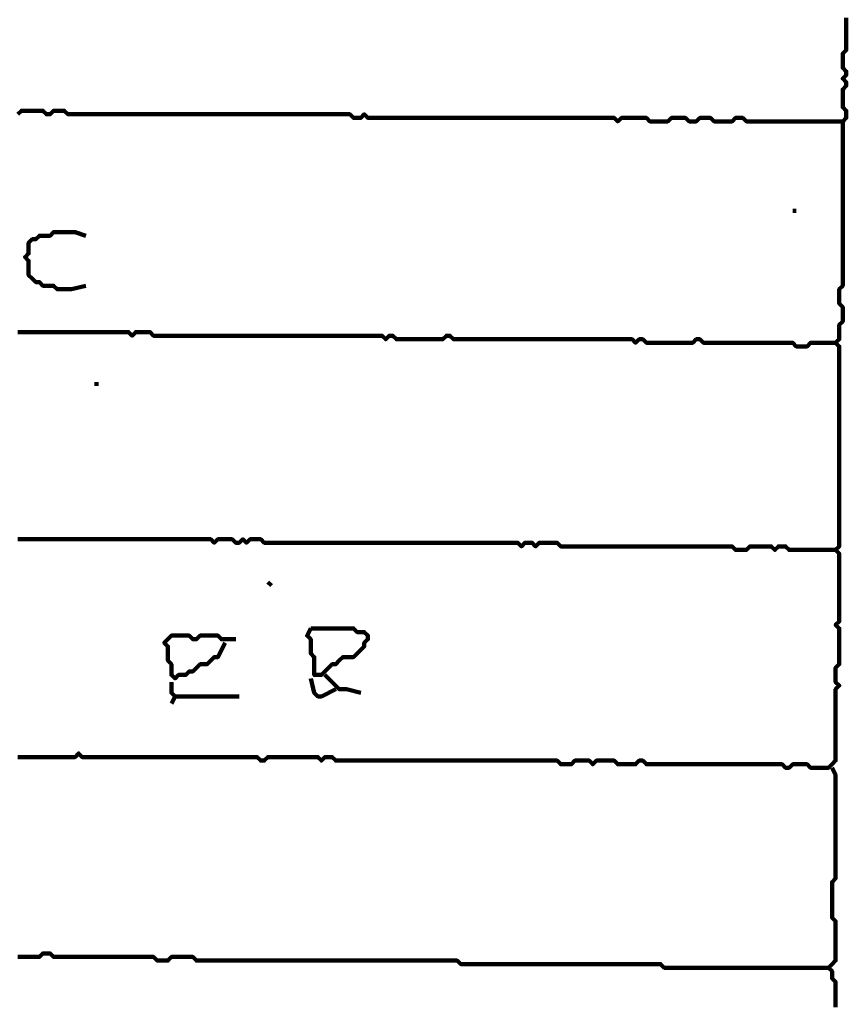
# Model space of a CAD drawing. Header units: metres. Extents: x 1959 to 4131, y 3282 to 4313.
# Tile 295 of 356: x 2435.89 to 2438.03, y 4291.72 to 4294.27. Entities that reach past the tile are written whole.
import ezdxf

# ---------------------------------------------------------------- set-up
doc = ezdxf.new("R2010")
doc.units = ezdxf.units.M
doc.layers.add('P', color=250, linetype='Continuous', lineweight=100)

msp = doc.modelspace()

# ---------------------------------------------------------------- linework, layer by layer
at = {"layer": 'P', "color": 0, "linetype": 'Continuous'}
for points in [[(2438.0263, 4294.2746), (2438.0263, 4294.2653), (2438.0263, 4294.2561), (2438.0263, 4294.2469), (2438.0263, 4294.2376), (2438.0263, 4294.2284), (2438.0263, 4294.2192), (2438.0263, 4294.2099), (2438.0263, 4294.2007), (2438.0263, 4294.1915), (2438.0171, 4294.1823), (2438.0171, 4294.173), (2438.0171, 4294.1638), (2438.0171, 4294.1546), (2438.0171, 4294.1453), (2438.0263, 4294.1361), (2438.0263, 4294.1269), (2438.0171, 4294.1176), (2438.0263, 4294.1084), (2438.0263, 4294.0992), (2438.0171, 4294.0899), (2438.0171, 4294.0807), (2438.0171, 4294.0715), (2438.0171, 4294.0623), (2438.0171, 4294.053), (2438.0171, 4294.0438), (2438.0263, 4294.0346), (2438.0263, 4294.0253), (2438.0263, 4294.0161), (2438.0171, 4294.0069), (2438.0171, 4293.9976), (2438.0171, 4293.9884), (2438.0171, 4293.9792), (2438.0171, 4293.9699), (2438.0171, 4293.9607), (2438.0171, 4293.9515), (2438.0171, 4293.9423), (2438.0171, 4293.933), (2438.0171, 4293.9238), (2438.0171, 4293.9146), (2438.0171, 4293.9053), (2438.0171, 4293.8961), (2438.0171, 4293.8869), (2438.0171, 4293.8776), (2438.0171, 4293.8684), (2438.0171, 4293.8592), (2438.0171, 4293.8499), (2438.0171, 4293.8407), (2438.0171, 4293.8315), (2438.0171, 4293.8223), (2438.0171, 4293.813), (2438.0171, 4293.8038), (2438.0171, 4293.7946), (2438.0171, 4293.7853), (2438.0171, 4293.7761), (2438.0171, 4293.7669), (2438.0171, 4293.7576), (2438.0171, 4293.7484), (2438.0171, 4293.7392), (2438.0171, 4293.7299), (2438.0171, 4293.7207), (2438.0171, 4293.7115), (2438.0171, 4293.7023), (2438.0171, 4293.693), (2438.0171, 4293.6838), (2438.0171, 4293.6746), (2438.0171, 4293.6653), (2438.0171, 4293.6561), (2438.0171, 4293.6469), (2438.0171, 4293.6376), (2438.0171, 4293.6284), (2438.0171, 4293.6192), (2438.0171, 4293.6099), (2438.0171, 4293.6007), (2438.0171, 4293.5915), (2438.0171, 4293.5823), (2438.0079, 4293.573), (2438.0079, 4293.5638), (2438.0079, 4293.5546), (2438.0079, 4293.5453), (2438.0079, 4293.5361), (2438.0171, 4293.5269), (2438.0171, 4293.5176), (2438.0171, 4293.5084), (2438.0171, 4293.4992), (2438.0171, 4293.4899), (2438.0079, 4293.4807), (2438.0079, 4293.4715), (2438.0079, 4293.4623), (2438.0079, 4293.453), (2438.0079, 4293.4438), (2437.9986, 4293.4346), (2438.0079, 4293.4253), (2438.0079, 4293.4161), (2438.0079, 4293.4069), (2438.0079, 4293.3976), (2438.0079, 4293.3884), (2438.0079, 4293.3792), (2438.0079, 4293.3699), (2438.0079, 4293.3607), (2438.0079, 4293.3515), (2438.0079, 4293.3423), (2438.0079, 4293.333), (2438.0079, 4293.3238), (2438.0079, 4293.3146), (2438.0079, 4293.3053), (2438.0079, 4293.2961), (2438.0079, 4293.2869), (2438.0079, 4293.2776), (2438.0079, 4293.2684), (2438.0079, 4293.2592), (2438.0079, 4293.2499), (2438.0079, 4293.2407), (2438.0079, 4293.2315), (2438.0079, 4293.2223), (2438.0079, 4293.213), (2438.0079, 4293.2038), (2438.0079, 4293.1946), (2438.0079, 4293.1853), (2438.0079, 4293.1761), (2438.0079, 4293.1669), (2438.0079, 4293.1576), (2438.0079, 4293.1484), (2438.0079, 4293.1392), (2438.0079, 4293.1299), (2438.0079, 4293.1207), (2438.0079, 4293.1115), (2438.0079, 4293.1023), (2438.0079, 4293.093), (2438.0079, 4293.0838), (2438.0079, 4293.0746), (2438.0079, 4293.0653), (2438.0079, 4293.0561), (2438.0079, 4293.0469), (2438.0079, 4293.0376), (2438.0079, 4293.0284), (2438.0079, 4293.0192), (2438.0079, 4293.0099), (2438.0079, 4293.0007), (2438.0079, 4292.9915), (2438.0079, 4292.9823), (2438.0079, 4292.973), (2438.0079, 4292.9638), (2438.0079, 4292.9546), (2438.0079, 4292.9453), (2438.0079, 4292.9361), (2438.0079, 4292.9269), (2438.0079, 4292.9176), (2438.0079, 4292.9084), (2437.9986, 4292.8992), (2438.0079, 4292.8899), (2438.0079, 4292.8807), (2438.0079, 4292.8715), (2438.0079, 4292.8623), (2438.0079, 4292.853), (2438.0079, 4292.8438), (2438.0079, 4292.8346), (2438.0079, 4292.8253), (2438.0079, 4292.8161), (2438.0079, 4292.8069), (2438.0079, 4292.7976), (2438.0079, 4292.7884), (2438.0079, 4292.7792), (2438.0079, 4292.7699), (2438.0079, 4292.7607), (2438.0079, 4292.7515), (2438.0079, 4292.7423), (2438.0079, 4292.733), (2438.0079, 4292.7238), (2438.0079, 4292.7146), (2437.9986, 4292.7053), (2438.0079, 4292.6961), (2438.0079, 4292.6869), (2438.0079, 4292.6776), (2438.0079, 4292.6684), (2438.0079, 4292.6592), (2438.0079, 4292.6499), (2438.0079, 4292.6407), (2438.0079, 4292.6315), (2438.0079, 4292.6223), (2438.0079, 4292.613), (2438.0079, 4292.6038), (2437.9986, 4292.5946), (2437.9986, 4292.5853), (2437.9986, 4292.5761), (2437.9986, 4292.5669), (2437.9986, 4292.5576), (2438.0079, 4292.5484), (2437.9986, 4292.5392), (2437.9986, 4292.5299), (2437.9986, 4292.5207), (2437.9986, 4292.5115), (2437.9986, 4292.5023), (2437.9986, 4292.493), (2437.9986, 4292.4838), (2437.9986, 4292.4746), (2437.9986, 4292.4653), (2437.9986, 4292.4561), (2437.9986, 4292.4469), (2437.9986, 4292.4376), (2437.9986, 4292.4284), (2437.9986, 4292.4192), (2437.9986, 4292.4099), (2437.9986, 4292.4007), (2437.9986, 4292.3915), (2437.9986, 4292.3823), (2437.9986, 4292.373), (2437.9986, 4292.3638), (2437.9986, 4292.3546), (2437.9894, 4292.3453), (2437.9802, 4292.3361), (2437.9709, 4292.3361), (2437.9617, 4292.3361), (2437.9525, 4292.3361), (2437.9432, 4292.3361), (2437.934, 4292.3361), (2437.9248, 4292.3453), (2437.9156, 4292.3453), (2437.9063, 4292.3453), (2437.8971, 4292.3453), (2437.8879, 4292.3453), (2437.8786, 4292.3361), (2437.8694, 4292.3361), (2437.8602, 4292.3453), (2437.8509, 4292.3453), (2437.8417, 4292.3453), (2437.8325, 4292.3453), (2437.8232, 4292.3453), (2437.814, 4292.3453), (2437.8048, 4292.3453), (2437.7956, 4292.3453), (2437.7863, 4292.3453), (2437.7771, 4292.3453), (2437.7679, 4292.3453), (2437.7586, 4292.3453), (2437.7494, 4292.3453), (2437.7402, 4292.3453), (2437.7309, 4292.3453), (2437.7217, 4292.3453), (2437.7125, 4292.3453), (2437.7032, 4292.3453), (2437.694, 4292.3453), (2437.6848, 4292.3453), (2437.6756, 4292.3453), (2437.6663, 4292.3453), (2437.6571, 4292.3453), (2437.6479, 4292.3453), (2437.6386, 4292.3453), (2437.6294, 4292.3453), (2437.6202, 4292.3453), (2437.6109, 4292.3453), (2437.6017, 4292.3453), (2437.5925, 4292.3453), (2437.5832, 4292.3453), (2437.574, 4292.3453), (2437.5648, 4292.3453), (2437.5556, 4292.3453), (2437.5463, 4292.3453), (2437.5371, 4292.3453), (2437.5279, 4292.3453), (2437.5186, 4292.3453), (2437.5094, 4292.3453), (2437.5002, 4292.3546), (2437.4909, 4292.3546), (2437.4817, 4292.3453), (2437.4725, 4292.3453), (2437.4632, 4292.3453), (2437.454, 4292.3453), (2437.4448, 4292.3453), (2437.4356, 4292.3453), (2437.4263, 4292.3546), (2437.4171, 4292.3546), (2437.4079, 4292.3546), (2437.3986, 4292.3546), (2437.3894, 4292.3546), (2437.3802, 4292.3546), (2437.3709, 4292.3453), (2437.3617, 4292.3546), (2437.3525, 4292.3546), (2437.3432, 4292.3546), (2437.334, 4292.3546), (2437.3248, 4292.3546), (2437.3156, 4292.3453), (2437.3063, 4292.3453), (2437.2971, 4292.3453), (2437.2879, 4292.3453), (2437.2786, 4292.3546), (2437.2694, 4292.3546), (2437.2602, 4292.3546), (2437.2509, 4292.3546), (2437.2417, 4292.3546), (2437.2325, 4292.3546), (2437.2232, 4292.3546), (2437.214, 4292.3546), (2437.2048, 4292.3546), (2437.1956, 4292.3546), (2437.1863, 4292.3546), (2437.1771, 4292.3546), (2437.1679, 4292.3546), (2437.1586, 4292.3546), (2437.1494, 4292.3546), (2437.1402, 4292.3546), (2437.1309, 4292.3546), (2437.1217, 4292.3546), (2437.1125, 4292.3546), (2437.1032, 4292.3546), (2437.094, 4292.3546), (2437.0848, 4292.3546), (2437.0756, 4292.3546), (2437.0663, 4292.3546), (2437.0571, 4292.3546), (2437.0479, 4292.3546), (2437.0386, 4292.3546), (2437.0294, 4292.3546), (2437.0202, 4292.3546), (2437.0109, 4292.3546), (2437.0017, 4292.3546), (2436.9925, 4292.3546), (2436.9832, 4292.3546), (2436.974, 4292.3546), (2436.9648, 4292.3546), (2436.9556, 4292.3546), (2436.9463, 4292.3546), (2436.9371, 4292.3546), (2436.9279, 4292.3546), (2436.9186, 4292.3546), (2436.9094, 4292.3546), (2436.9002, 4292.3546), (2436.8909, 4292.3546), (2436.8817, 4292.3546), (2436.8725, 4292.3546), (2436.8632, 4292.3546), (2436.854, 4292.3546), (2436.8448, 4292.3546), (2436.8356, 4292.3546), (2436.8263, 4292.3546), (2436.8171, 4292.3546), (2436.8079, 4292.3546), (2436.7986, 4292.3546), (2436.7894, 4292.3546), (2436.7802, 4292.3546), (2436.7709, 4292.3546), (2436.7617, 4292.3546), (2436.7525, 4292.3546), (2436.7432, 4292.3546), (2436.734, 4292.3546), (2436.7248, 4292.3546), (2436.7156, 4292.3546), (2436.7063, 4292.3546), (2436.6971, 4292.3638), (2436.6879, 4292.3638), (2436.6786, 4292.3638), (2436.6694, 4292.3546), (2436.6602, 4292.3638), (2436.6509, 4292.3638), (2436.6417, 4292.3638), (2436.6325, 4292.3638), (2436.6232, 4292.3638), (2436.614, 4292.3638), (2436.6048, 4292.3638), (2436.5956, 4292.3638), (2436.5863, 4292.3638), (2436.5771, 4292.3638), (2436.5679, 4292.3638), (2436.5586, 4292.3638), (2436.5494, 4292.3638), (2436.5402, 4292.3638), (2436.5309, 4292.3638), (2436.5217, 4292.3546), (2436.5125, 4292.3546), (2436.5032, 4292.3638), (2436.494, 4292.3638), (2436.4848, 4292.3638), (2436.4756, 4292.3638), (2436.4663, 4292.3638), (2436.4571, 4292.3638), (2436.4479, 4292.3638), (2436.4386, 4292.3638), (2436.4294, 4292.3638), (2436.4202, 4292.3638), (2436.4109, 4292.3638), (2436.4017, 4292.3638), (2436.3925, 4292.3638), (2436.3832, 4292.3638), (2436.374, 4292.3638), (2436.3648, 4292.3638), (2436.3556, 4292.3638), (2436.3463, 4292.3638), (2436.3371, 4292.3638), (2436.3279, 4292.3638), (2436.3186, 4292.3638), (2436.3094, 4292.3638), (2436.3002, 4292.3638), (2436.2909, 4292.3638), (2436.2817, 4292.3638), (2436.2725, 4292.3638), (2436.2632, 4292.3638), (2436.254, 4292.3638), (2436.2448, 4292.3638), (2436.2356, 4292.3638), (2436.2263, 4292.3638), (2436.2171, 4292.3638), (2436.2079, 4292.3638), (2436.1986, 4292.3638), (2436.1894, 4292.3638), (2436.1802, 4292.3638), (2436.1709, 4292.3638), (2436.1617, 4292.3638), (2436.1525, 4292.3638), (2436.1432, 4292.3638), (2436.134, 4292.3638), (2436.1248, 4292.3638), (2436.1156, 4292.3638), (2436.1063, 4292.3638), (2436.0971, 4292.3638), (2436.0879, 4292.3638), (2436.0786, 4292.3638), (2436.0694, 4292.3638), (2436.0602, 4292.3638), (2436.0509, 4292.3638), (2436.0417, 4292.373), (2436.0325, 4292.3638), (2436.0232, 4292.3638), (2436.014, 4292.3638), (2436.0048, 4292.3638), (2435.9956, 4292.3638), (2435.9863, 4292.3638), (2435.9771, 4292.3638), (2435.9679, 4292.3638), (2435.9586, 4292.3638), (2435.9494, 4292.3638), (2435.9402, 4292.3638), (2435.9309, 4292.3638), (2435.9217, 4292.3638), (2435.9125, 4292.3638), (2435.9032, 4292.3638), (2435.894, 4292.3638), (2435.8848, 4292.3638)], [(2435.8848, 4294.0253), (2435.894, 4294.0346), (2435.9032, 4294.0346), (2435.9125, 4294.0346), (2435.9217, 4294.0346), (2435.9309, 4294.0346), (2435.9402, 4294.0346), (2435.9494, 4294.0346), (2435.9586, 4294.0253), (2435.9679, 4294.0253), (2435.9771, 4294.0346), (2435.9863, 4294.0346), (2435.9956, 4294.0346), (2436.0048, 4294.0346), (2436.014, 4294.0253), (2436.0232, 4294.0253), (2436.0325, 4294.0253), (2436.0417, 4294.0253), (2436.0509, 4294.0253), (2436.0602, 4294.0253), (2436.0694, 4294.0253), (2436.0786, 4294.0253), (2436.0879, 4294.0253), (2436.0971, 4294.0253), (2436.1063, 4294.0253), (2436.1156, 4294.0253), (2436.1248, 4294.0253), (2436.134, 4294.0253), (2436.1432, 4294.0253), (2436.1525, 4294.0253), (2436.1617, 4294.0253), (2436.1709, 4294.0253), (2436.1802, 4294.0253), (2436.1894, 4294.0253), (2436.1986, 4294.0253), (2436.2079, 4294.0253), (2436.2171, 4294.0253), (2436.2263, 4294.0253), (2436.2356, 4294.0253), (2436.2448, 4294.0253), (2436.254, 4294.0253), (2436.2632, 4294.0253), (2436.2725, 4294.0253), (2436.2817, 4294.0253), (2436.2909, 4294.0253), (2436.3002, 4294.0253), (2436.3094, 4294.0253), (2436.3186, 4294.0253), (2436.3279, 4294.0253), (2436.3371, 4294.0253), (2436.3463, 4294.0253), (2436.3556, 4294.0253), (2436.3648, 4294.0253), (2436.374, 4294.0253), (2436.3832, 4294.0253), (2436.3925, 4294.0253), (2436.4017, 4294.0253), (2436.4109, 4294.0253), (2436.4202, 4294.0253), (2436.4294, 4294.0253), (2436.4386, 4294.0253), (2436.4479, 4294.0253), (2436.4571, 4294.0253), (2436.4663, 4294.0253), (2436.4756, 4294.0253), (2436.4848, 4294.0253), (2436.494, 4294.0253), (2436.5032, 4294.0253), (2436.5125, 4294.0253), (2436.5217, 4294.0253), (2436.5309, 4294.0253), (2436.5402, 4294.0253), (2436.5494, 4294.0253), (2436.5586, 4294.0253), (2436.5679, 4294.0253), (2436.5771, 4294.0253), (2436.5863, 4294.0253), (2436.5956, 4294.0253), (2436.6048, 4294.0253), (2436.614, 4294.0253), (2436.6232, 4294.0253), (2436.6325, 4294.0253), (2436.6417, 4294.0253), (2436.6509, 4294.0253), (2436.6602, 4294.0253), (2436.6694, 4294.0253), (2436.6786, 4294.0253), (2436.6879, 4294.0253), (2436.6971, 4294.0253), (2436.7063, 4294.0253), (2436.7156, 4294.0253), (2436.7248, 4294.0253), (2436.734, 4294.0253), (2436.7432, 4294.0253), (2436.7525, 4294.0161), (2436.7617, 4294.0161), (2436.7709, 4294.0161), (2436.7802, 4294.0253), (2436.7894, 4294.0161), (2436.7986, 4294.0161), (2436.8079, 4294.0161), (2436.8171, 4294.0161), (2436.8263, 4294.0161), (2436.8356, 4294.0161), (2436.8448, 4294.0161), (2436.854, 4294.0161), (2436.8632, 4294.0161), (2436.8725, 4294.0161), (2436.8817, 4294.0161), (2436.8909, 4294.0161), (2436.9002, 4294.0161), (2436.9094, 4294.0161), (2436.9186, 4294.0161), (2436.9279, 4294.0161), (2436.9371, 4294.0161), (2436.9463, 4294.0161), (2436.9556, 4294.0161), (2436.9648, 4294.0161), (2436.974, 4294.0161), (2436.9832, 4294.0161), (2436.9925, 4294.0161), (2437.0017, 4294.0161), (2437.0109, 4294.0161), (2437.0202, 4294.0161), (2437.0294, 4294.0161), (2437.0386, 4294.0161), (2437.0479, 4294.0161), (2437.0571, 4294.0161), (2437.0663, 4294.0161), (2437.0756, 4294.0161), (2437.0848, 4294.0161), (2437.094, 4294.0161), (2437.1032, 4294.0161), (2437.1125, 4294.0161), (2437.1217, 4294.0161), (2437.1309, 4294.0161), (2437.1402, 4294.0161), (2437.1494, 4294.0161), (2437.1586, 4294.0161), (2437.1679, 4294.0161), (2437.1771, 4294.0161), (2437.1863, 4294.0161), (2437.1956, 4294.0161), (2437.2048, 4294.0161), (2437.214, 4294.0161), (2437.2232, 4294.0161), (2437.2325, 4294.0161), (2437.2417, 4294.0161), (2437.2509, 4294.0161), (2437.2602, 4294.0161), (2437.2694, 4294.0161), (2437.2786, 4294.0161), (2437.2879, 4294.0161), (2437.2971, 4294.0161), (2437.3063, 4294.0161), (2437.3156, 4294.0161), (2437.3248, 4294.0161), (2437.334, 4294.0161), (2437.3432, 4294.0161), (2437.3525, 4294.0161), (2437.3617, 4294.0161), (2437.3709, 4294.0161), (2437.3802, 4294.0161), (2437.3894, 4294.0161), (2437.3986, 4294.0161), (2437.4079, 4294.0161), (2437.4171, 4294.0161), (2437.4263, 4294.0161), (2437.4356, 4294.0069), (2437.4448, 4294.0161), (2437.454, 4294.0161), (2437.4632, 4294.0161), (2437.4725, 4294.0161), (2437.4817, 4294.0161), (2437.4909, 4294.0161), (2437.5002, 4294.0161), (2437.5094, 4294.0161), (2437.5186, 4294.0069), (2437.5279, 4294.0069), (2437.5371, 4294.0069), (2437.5463, 4294.0069), (2437.5556, 4294.0069), (2437.5648, 4294.0069), (2437.574, 4294.0161), (2437.5832, 4294.0161), (2437.5925, 4294.0161), (2437.6017, 4294.0161), (2437.6109, 4294.0161), (2437.6202, 4294.0069), (2437.6294, 4294.0069), (2437.6386, 4294.0069), (2437.6479, 4294.0161), (2437.6571, 4294.0161), (2437.6663, 4294.0161), (2437.6756, 4294.0161), (2437.6848, 4294.0069), (2437.694, 4294.0069), (2437.7032, 4294.0069), (2437.7125, 4294.0069), (2437.7217, 4294.0069), (2437.7309, 4294.0069), (2437.7402, 4294.0161), (2437.7494, 4294.0161), (2437.7586, 4294.0161), (2437.7679, 4294.0069), (2437.7771, 4294.0069), (2437.7863, 4294.0069), (2437.7956, 4294.0069), (2437.8048, 4294.0069), (2437.814, 4294.0069), (2437.8232, 4294.0069), (2437.8325, 4294.0069), (2437.8417, 4294.0069), (2437.8509, 4294.0069), (2437.8602, 4294.0069), (2437.8694, 4294.0069), (2437.8786, 4294.0069), (2437.8879, 4294.0069), (2437.8971, 4294.0069), (2437.9063, 4294.0069), (2437.9156, 4294.0069), (2437.9248, 4294.0069), (2437.934, 4294.0069), (2437.9432, 4294.0069), (2437.9525, 4294.0069), (2437.9617, 4294.0069), (2437.9709, 4294.0069), (2437.9802, 4294.0069), (2437.9894, 4294.0069), (2437.9986, 4294.0069), (2438.0171, 4294.0069)], [(2437.8879, 4293.7761), (2437.8971, 4293.7761)], [(2436.0602, 4293.5823), (2436.0232, 4293.573), (2436.014, 4293.573), (2436.0048, 4293.573), (2435.9956, 4293.573), (2435.9863, 4293.573), (2435.9771, 4293.5823), (2435.9679, 4293.5823), (2435.9586, 4293.5823), (2435.9494, 4293.5823), (2435.9402, 4293.5915), (2435.9309, 4293.5915), (2435.9217, 4293.6007), (2435.9125, 4293.6099), (2435.9125, 4293.6192), (2435.9125, 4293.6284), (2435.9125, 4293.6376), (2435.9125, 4293.6469), (2435.9032, 4293.6561), (2435.9125, 4293.6653), (2435.9125, 4293.6746), (2435.9125, 4293.6838), (2435.9125, 4293.693), (2435.9217, 4293.7023), (2435.9309, 4293.7023), (2435.9402, 4293.7115), (2435.9494, 4293.7115), (2435.9586, 4293.7115), (2435.9679, 4293.7115), (2435.9771, 4293.7207), (2435.9863, 4293.7207), (2435.9956, 4293.7207), (2436.0048, 4293.7207), (2436.014, 4293.7207), (2436.0232, 4293.7207), (2436.0325, 4293.7207), (2436.0602, 4293.7115)], [(2435.8848, 4293.4623), (2435.894, 4293.4623), (2435.9032, 4293.4623), (2435.9125, 4293.4623), (2435.9217, 4293.4623), (2435.9309, 4293.4623), (2435.9402, 4293.4623), (2435.9494, 4293.4623), (2435.9586, 4293.4623), (2435.9679, 4293.4623), (2435.9771, 4293.4623), (2435.9863, 4293.4623), (2435.9956, 4293.4623), (2436.0048, 4293.4623), (2436.014, 4293.4623), (2436.0232, 4293.4623), (2436.0325, 4293.4623), (2436.0417, 4293.4623), (2436.0509, 4293.4623), (2436.0602, 4293.4623), (2436.0694, 4293.4623), (2436.0786, 4293.4623), (2436.0879, 4293.4623), (2436.0971, 4293.4623), (2436.1063, 4293.4623), (2436.1156, 4293.4623), (2436.1248, 4293.4623), (2436.134, 4293.4623), (2436.1432, 4293.4623), (2436.1525, 4293.4623), (2436.1617, 4293.4623), (2436.1709, 4293.4623), (2436.1802, 4293.453), (2436.1894, 4293.4623), (2436.1986, 4293.4623), (2436.2079, 4293.4623), (2436.2171, 4293.4623), (2436.2263, 4293.4623), (2436.2356, 4293.453), (2436.2448, 4293.453), (2436.254, 4293.453), (2436.2632, 4293.453), (2436.2725, 4293.453), (2436.2817, 4293.453), (2436.2909, 4293.453), (2436.3002, 4293.453), (2436.3094, 4293.453), (2436.3186, 4293.453), (2436.3279, 4293.453), (2436.3371, 4293.453), (2436.3463, 4293.453), (2436.3556, 4293.453), (2436.3648, 4293.453), (2436.374, 4293.453), (2436.3832, 4293.453), (2436.3925, 4293.453), (2436.4017, 4293.453), (2436.4109, 4293.453), (2436.4202, 4293.453), (2436.4294, 4293.453), (2436.4386, 4293.453), (2436.4479, 4293.453), (2436.4571, 4293.453), (2436.4663, 4293.453), (2436.4756, 4293.453), (2436.4848, 4293.453), (2436.494, 4293.453), (2436.5032, 4293.453), (2436.5125, 4293.453), (2436.5217, 4293.453), (2436.5309, 4293.453), (2436.5402, 4293.453), (2436.5494, 4293.453), (2436.5586, 4293.453), (2436.5679, 4293.453), (2436.5771, 4293.453), (2436.5863, 4293.453), (2436.5956, 4293.453), (2436.6048, 4293.453), (2436.614, 4293.453), (2436.6232, 4293.453), (2436.6325, 4293.453), (2436.6417, 4293.453), (2436.6509, 4293.453), (2436.6602, 4293.453), (2436.6694, 4293.453), (2436.6786, 4293.453), (2436.6879, 4293.453), (2436.6971, 4293.453), (2436.7063, 4293.453), (2436.7156, 4293.453), (2436.7248, 4293.453), (2436.734, 4293.453), (2436.7432, 4293.453), (2436.7525, 4293.453), (2436.7617, 4293.453), (2436.7709, 4293.453), (2436.7802, 4293.453), (2436.7894, 4293.453), (2436.7986, 4293.453), (2436.8079, 4293.453), (2436.8171, 4293.453), (2436.8263, 4293.453), (2436.8356, 4293.4438), (2436.8448, 4293.453), (2436.854, 4293.453), (2436.8632, 4293.4438), (2436.8725, 4293.4438), (2436.8817, 4293.4438), (2436.8909, 4293.4438), (2436.9002, 4293.4438), (2436.9094, 4293.4438), (2436.9186, 4293.4438), (2436.9279, 4293.4438), (2436.9371, 4293.4438), (2436.9463, 4293.4438), (2436.9556, 4293.4438), (2436.9648, 4293.4438), (2436.974, 4293.4438), (2436.9832, 4293.4438), (2436.9925, 4293.453), (2437.0017, 4293.453), (2437.0109, 4293.4438), (2437.0202, 4293.4438), (2437.0294, 4293.4438), (2437.0386, 4293.4438), (2437.0479, 4293.4438), (2437.0571, 4293.4438), (2437.0663, 4293.4438), (2437.0756, 4293.4438), (2437.0848, 4293.4438), (2437.094, 4293.4438), (2437.1032, 4293.4438), (2437.1125, 4293.4438), (2437.1217, 4293.4438), (2437.1309, 4293.4438), (2437.1402, 4293.4438), (2437.1494, 4293.4438), (2437.1586, 4293.4438), (2437.1679, 4293.4438), (2437.1771, 4293.4438), (2437.1863, 4293.4438), (2437.1956, 4293.4438), (2437.2048, 4293.4438), (2437.214, 4293.4438), (2437.2232, 4293.4438), (2437.2325, 4293.4438), (2437.2417, 4293.4438), (2437.2509, 4293.4438), (2437.2602, 4293.4438), (2437.2694, 4293.4438), (2437.2786, 4293.4438), (2437.2879, 4293.4438), (2437.2971, 4293.4438), (2437.3063, 4293.4438), (2437.3156, 4293.4438), (2437.3248, 4293.4438), (2437.334, 4293.4438), (2437.3432, 4293.4438), (2437.3525, 4293.4438), (2437.3617, 4293.4438), (2437.3709, 4293.4438), (2437.3802, 4293.4438), (2437.3894, 4293.4438), (2437.3986, 4293.4438), (2437.4079, 4293.4438), (2437.4171, 4293.4438), (2437.4263, 4293.4438), (2437.4356, 4293.4438), (2437.4448, 4293.4438), (2437.454, 4293.4438), (2437.4632, 4293.4438), (2437.4725, 4293.4438), (2437.4817, 4293.4346), (2437.4909, 4293.4438), (2437.5002, 4293.4438), (2437.5094, 4293.4346), (2437.5186, 4293.4346), (2437.5279, 4293.4346), (2437.5371, 4293.4346), (2437.5463, 4293.4346), (2437.5556, 4293.4346), (2437.5648, 4293.4346), (2437.574, 4293.4346), (2437.5832, 4293.4346), (2437.5925, 4293.4346), (2437.6017, 4293.4346), (2437.6109, 4293.4346), (2437.6202, 4293.4346), (2437.6294, 4293.4346), (2437.6386, 4293.4438), (2437.6479, 4293.4438), (2437.6571, 4293.4346), (2437.6663, 4293.4346), (2437.6756, 4293.4346), (2437.6848, 4293.4346), (2437.694, 4293.4346), (2437.7032, 4293.4346), (2437.7125, 4293.4346), (2437.7217, 4293.4346), (2437.7309, 4293.4346), (2437.7402, 4293.4346), (2437.7494, 4293.4346), (2437.7586, 4293.4346), (2437.7679, 4293.4346), (2437.7771, 4293.4346), (2437.7863, 4293.4346), (2437.7956, 4293.4346), (2437.8048, 4293.4346), (2437.814, 4293.4346), (2437.8232, 4293.4346), (2437.8325, 4293.4346), (2437.8417, 4293.4346), (2437.8509, 4293.4346), (2437.8602, 4293.4346), (2437.8694, 4293.4346), (2437.8786, 4293.4346), (2437.8879, 4293.4346), (2437.8971, 4293.4253), (2437.9063, 4293.4253), (2437.9156, 4293.4253), (2437.9248, 4293.4253), (2437.934, 4293.4346), (2437.9432, 4293.4346), (2437.9525, 4293.4346), (2437.9617, 4293.4346), (2437.9709, 4293.4346), (2437.9986, 4293.4346)], [(2436.0879, 4293.333), (2436.0879, 4293.3238)], [(2435.8848, 4292.9269), (2435.894, 4292.9269), (2435.9032, 4292.9269), (2435.9125, 4292.9269), (2435.9217, 4292.9269), (2435.9309, 4292.9269), (2435.9402, 4292.9269), (2435.9494, 4292.9269), (2435.9586, 4292.9269), (2435.9679, 4292.9269), (2435.9771, 4292.9269), (2435.9863, 4292.9269), (2435.9956, 4292.9269), (2436.0048, 4292.9269), (2436.014, 4292.9269), (2436.0232, 4292.9269), (2436.0325, 4292.9269), (2436.0417, 4292.9269), (2436.0509, 4292.9269), (2436.0602, 4292.9269), (2436.0694, 4292.9269), (2436.0786, 4292.9269), (2436.0879, 4292.9269), (2436.0971, 4292.9269), (2436.1063, 4292.9269), (2436.1156, 4292.9269), (2436.1248, 4292.9269), (2436.134, 4292.9269), (2436.1432, 4292.9269), (2436.1525, 4292.9269), (2436.1617, 4292.9269), (2436.1709, 4292.9269), (2436.1802, 4292.9269), (2436.1894, 4292.9269), (2436.1986, 4292.9269), (2436.2079, 4292.9269), (2436.2171, 4292.9269), (2436.2263, 4292.9269), (2436.2356, 4292.9269), (2436.2448, 4292.9269), (2436.254, 4292.9269), (2436.2632, 4292.9269), (2436.2725, 4292.9269), (2436.2817, 4292.9269), (2436.2909, 4292.9269), (2436.3002, 4292.9269), (2436.3094, 4292.9269), (2436.3186, 4292.9269), (2436.3279, 4292.9269), (2436.3371, 4292.9269), (2436.3463, 4292.9269), (2436.3556, 4292.9269), (2436.3648, 4292.9269), (2436.374, 4292.9269), (2436.3832, 4292.9269), (2436.3925, 4292.9176), (2436.4017, 4292.9269), (2436.4109, 4292.9269), (2436.4202, 4292.9269), (2436.4294, 4292.9269), (2436.4386, 4292.9269), (2436.4479, 4292.9176), (2436.4571, 4292.9176), (2436.4663, 4292.9269), (2436.4756, 4292.9176), (2436.4848, 4292.9269), (2436.494, 4292.9269), (2436.5032, 4292.9269), (2436.5125, 4292.9269), (2436.5217, 4292.9176), (2436.5309, 4292.9176), (2436.5402, 4292.9176), (2436.5494, 4292.9176), (2436.5586, 4292.9176), (2436.5679, 4292.9176), (2436.5771, 4292.9176), (2436.5863, 4292.9176), (2436.5956, 4292.9176), (2436.6048, 4292.9176), (2436.614, 4292.9176), (2436.6232, 4292.9176), (2436.6325, 4292.9176), (2436.6417, 4292.9176), (2436.6509, 4292.9176), (2436.6602, 4292.9176), (2436.6694, 4292.9176), (2436.6786, 4292.9176), (2436.6879, 4292.9176), (2436.6971, 4292.9176), (2436.7063, 4292.9176), (2436.7156, 4292.9176), (2436.7248, 4292.9176), (2436.734, 4292.9176), (2436.7432, 4292.9176), (2436.7525, 4292.9176), (2436.7617, 4292.9176), (2436.7709, 4292.9176), (2436.7802, 4292.9176), (2436.7894, 4292.9176), (2436.7986, 4292.9176), (2436.8079, 4292.9176), (2436.8171, 4292.9176), (2436.8263, 4292.9176), (2436.8356, 4292.9176), (2436.8448, 4292.9176), (2436.854, 4292.9176), (2436.8632, 4292.9176), (2436.8725, 4292.9176), (2436.8817, 4292.9176), (2436.8909, 4292.9176), (2436.9002, 4292.9176), (2436.9094, 4292.9176), (2436.9186, 4292.9176), (2436.9279, 4292.9176), (2436.9371, 4292.9176), (2436.9463, 4292.9176), (2436.9556, 4292.9176), (2436.9648, 4292.9176), (2436.974, 4292.9176), (2436.9832, 4292.9176), (2436.9925, 4292.9176), (2437.0017, 4292.9176), (2437.0109, 4292.9176), (2437.0202, 4292.9176), (2437.0294, 4292.9176), (2437.0386, 4292.9176), (2437.0479, 4292.9176), (2437.0571, 4292.9176), (2437.0663, 4292.9176), (2437.0756, 4292.9176), (2437.0848, 4292.9176), (2437.094, 4292.9176), (2437.1032, 4292.9176), (2437.1125, 4292.9176), (2437.1217, 4292.9176), (2437.1309, 4292.9176), (2437.1402, 4292.9176), (2437.1494, 4292.9176), (2437.1586, 4292.9176), (2437.1679, 4292.9176), (2437.1771, 4292.9176), (2437.1863, 4292.9084), (2437.1956, 4292.9176), (2437.2048, 4292.9176), (2437.214, 4292.9176), (2437.2232, 4292.9084), (2437.2325, 4292.9176), (2437.2417, 4292.9176), (2437.2509, 4292.9176), (2437.2602, 4292.9176), (2437.2694, 4292.9176), (2437.2786, 4292.9176), (2437.2879, 4292.9084), (2437.2971, 4292.9084), (2437.3063, 4292.9084), (2437.3156, 4292.9084), (2437.3248, 4292.9084), (2437.334, 4292.9084), (2437.3432, 4292.9084), (2437.3525, 4292.9084), (2437.3617, 4292.9084), (2437.3709, 4292.9084), (2437.3802, 4292.9084), (2437.3894, 4292.9084), (2437.3986, 4292.9084), (2437.4079, 4292.9084), (2437.4171, 4292.9084), (2437.4263, 4292.9084), (2437.4356, 4292.9084), (2437.4448, 4292.9084), (2437.454, 4292.9084), (2437.4632, 4292.9084), (2437.4725, 4292.9084), (2437.4817, 4292.9084), (2437.4909, 4292.9084), (2437.5002, 4292.9084), (2437.5094, 4292.9084), (2437.5186, 4292.9084), (2437.5279, 4292.9084), (2437.5371, 4292.9084), (2437.5463, 4292.9084), (2437.5556, 4292.9084), (2437.5648, 4292.9084), (2437.574, 4292.9084), (2437.5832, 4292.9084), (2437.5925, 4292.9084), (2437.6017, 4292.9084), (2437.6109, 4292.9084), (2437.6202, 4292.9084), (2437.6294, 4292.9084), (2437.6386, 4292.9084), (2437.6479, 4292.9084), (2437.6571, 4292.9084), (2437.6663, 4292.9084), (2437.6756, 4292.9084), (2437.6848, 4292.9084), (2437.694, 4292.9084), (2437.7032, 4292.9084), (2437.7125, 4292.9084), (2437.7217, 4292.9084), (2437.7309, 4292.9084), (2437.7402, 4292.8992), (2437.7494, 4292.8992), (2437.7586, 4292.8992), (2437.7679, 4292.8992), (2437.7771, 4292.9084), (2437.7863, 4292.9084), (2437.7956, 4292.9084), (2437.8048, 4292.9084), (2437.814, 4292.9084), (2437.8232, 4292.9084), (2437.8325, 4292.9084), (2437.8417, 4292.8992), (2437.8509, 4292.9084), (2437.8602, 4292.9084), (2437.8694, 4292.9084), (2437.8786, 4292.8992), (2437.8879, 4292.8992), (2437.8971, 4292.8992), (2437.9063, 4292.8992), (2437.9156, 4292.8992), (2437.9248, 4292.8992), (2437.934, 4292.8992), (2437.9432, 4292.8992), (2437.9525, 4292.8992), (2437.9617, 4292.8992), (2437.9709, 4292.8992), (2437.9802, 4292.8992), (2437.9986, 4292.8992)], [(2436.5309, 4292.8161), (2436.5402, 4292.8069)], [(2436.6417, 4292.6961), (2436.6509, 4292.6961), (2436.6602, 4292.6961), (2436.6694, 4292.6961), (2436.6786, 4292.6961), (2436.6879, 4292.6961), (2436.6971, 4292.6961), (2436.7063, 4292.6961), (2436.7156, 4292.6961), (2436.7248, 4292.6961), (2436.734, 4292.6961), (2436.7432, 4292.6961), (2436.7525, 4292.6961), (2436.7617, 4292.6869), (2436.7709, 4292.6869), (2436.7802, 4292.6869), (2436.7894, 4292.6776), (2436.7894, 4292.6684), (2436.7802, 4292.6592), (2436.7802, 4292.6499), (2436.7709, 4292.6407), (2436.7617, 4292.6315), (2436.7525, 4292.6223), (2436.7432, 4292.6223), (2436.734, 4292.6223), (2436.7248, 4292.6223), (2436.7156, 4292.613), (2436.7063, 4292.6038), (2436.6971, 4292.6038), (2436.6879, 4292.5946), (2436.6786, 4292.5853), (2436.6694, 4292.5761), (2436.6602, 4292.5761), (2436.6509, 4292.5761), (2436.6509, 4292.5853), (2436.6509, 4292.5946), (2436.6509, 4292.6038), (2436.6509, 4292.613), (2436.6509, 4292.6223), (2436.6417, 4292.6315), (2436.6417, 4292.6407), (2436.6417, 4292.6499), (2436.6417, 4292.6592), (2436.6417, 4292.6684), (2436.6325, 4292.6776), (2436.6417, 4292.6961)], [(2436.4202, 4292.6592), (2436.4017, 4292.6223), (2436.3925, 4292.6223), (2436.3832, 4292.613), (2436.374, 4292.6038), (2436.3648, 4292.6038), (2436.3556, 4292.6038), (2436.3463, 4292.5946), (2436.3371, 4292.5853), (2436.3279, 4292.5853), (2436.3186, 4292.5761), (2436.3094, 4292.5761), (2436.3002, 4292.5761), (2436.2909, 4292.5669), (2436.2817, 4292.5761), (2436.2817, 4292.5853), (2436.2817, 4292.5946), (2436.2817, 4292.6038), (2436.2725, 4292.613), (2436.2725, 4292.6223), (2436.2725, 4292.6315), (2436.2725, 4292.6407), (2436.2725, 4292.6499), (2436.2632, 4292.6592), (2436.2725, 4292.6684), (2436.2817, 4292.6776), (2436.2909, 4292.6776), (2436.3002, 4292.6776), (2436.3094, 4292.6776), (2436.3186, 4292.6776), (2436.3279, 4292.6776), (2436.3371, 4292.6684), (2436.3463, 4292.6684), (2436.3556, 4292.6776), (2436.3648, 4292.6776), (2436.374, 4292.6776), (2436.3832, 4292.6776), (2436.3925, 4292.6776), (2436.4017, 4292.6776), (2436.4109, 4292.6684), (2436.4479, 4292.6684)], [(2436.6417, 4292.5669), (2436.6509, 4292.5299), (2436.6602, 4292.5207), (2436.6694, 4292.5207), (2436.7063, 4292.5392)], [(2436.6786, 4292.5761), (2436.7156, 4292.5392), (2436.7248, 4292.5392), (2436.734, 4292.5392), (2436.7709, 4292.5299)], [(2436.2817, 4292.5576), (2436.2817, 4292.5392), (2436.2817, 4292.5299), (2436.2909, 4292.5207), (2436.2817, 4292.5023)], [(2436.2909, 4292.5207), (2436.3279, 4292.5207), (2436.3371, 4292.5207), (2436.3463, 4292.5207), (2436.3556, 4292.5207), (2436.3648, 4292.5207), (2436.374, 4292.5207), (2436.3832, 4292.5207), (2436.3925, 4292.5207), (2436.4017, 4292.5207), (2436.4109, 4292.5207), (2436.4202, 4292.5207), (2436.4571, 4292.5207)], [(2437.9986, 4291.7176), (2437.9986, 4291.7269), (2437.9986, 4291.7361), (2437.9986, 4291.7453), (2437.9986, 4291.7546), (2437.9986, 4291.7638), (2437.9986, 4291.773), (2437.9986, 4291.7823), (2437.9894, 4291.7915), (2437.9894, 4291.8007), (2437.9894, 4291.8099), (2437.9802, 4291.8192), (2437.9894, 4291.8284), (2437.9986, 4291.8376), (2437.9986, 4291.8469), (2437.9986, 4291.8561), (2437.9986, 4291.8653), (2437.9986, 4291.8746), (2437.9986, 4291.8838), (2437.9986, 4291.893), (2437.9986, 4291.9023), (2437.9986, 4291.9115), (2437.9986, 4291.9207), (2437.9986, 4291.9299), (2437.9986, 4291.9392), (2437.9894, 4291.9484), (2437.9894, 4291.9576), (2437.9894, 4291.9669), (2437.9894, 4291.9761), (2437.9894, 4291.9853), (2437.9894, 4291.9946), (2437.9894, 4292.0038), (2437.9894, 4292.013), (2437.9894, 4292.0223), (2437.9894, 4292.0315), (2437.9894, 4292.0407), (2437.9986, 4292.0499), (2437.9986, 4292.0592), (2437.9986, 4292.0684), (2437.9986, 4292.0776), (2437.9986, 4292.0869), (2437.9986, 4292.0961), (2437.9986, 4292.1053), (2437.9986, 4292.1146), (2437.9986, 4292.1238), (2437.9986, 4292.133), (2437.9986, 4292.1423), (2437.9986, 4292.1515), (2437.9986, 4292.1607), (2437.9986, 4292.1699), (2437.9986, 4292.1792), (2437.9986, 4292.1884), (2437.9986, 4292.1976), (2437.9986, 4292.2069), (2437.9986, 4292.2161), (2437.9986, 4292.2253), (2437.9986, 4292.2346), (2437.9986, 4292.2438), (2437.9986, 4292.253), (2437.9986, 4292.2623), (2437.9986, 4292.2715), (2437.9986, 4292.2807), (2437.9986, 4292.2899), (2437.9986, 4292.2992), (2437.9986, 4292.3084), (2437.9986, 4292.3176), (2437.9894, 4292.3361)], [(2435.8848, 4291.8469), (2435.894, 4291.8469), (2435.9032, 4291.8469), (2435.9125, 4291.8469), (2435.9217, 4291.8469), (2435.9309, 4291.8469), (2435.9402, 4291.8469), (2435.9494, 4291.8561), (2435.9586, 4291.8561), (2435.9679, 4291.8561), (2435.9771, 4291.8469), (2435.9863, 4291.8469), (2435.9956, 4291.8469), (2436.0048, 4291.8469), (2436.014, 4291.8469), (2436.0232, 4291.8469), (2436.0325, 4291.8469), (2436.0417, 4291.8469), (2436.0509, 4291.8469), (2436.0602, 4291.8469), (2436.0694, 4291.8469), (2436.0786, 4291.8469), (2436.0879, 4291.8469), (2436.0971, 4291.8469), (2436.1063, 4291.8469), (2436.1156, 4291.8469), (2436.1248, 4291.8469), (2436.134, 4291.8469), (2436.1432, 4291.8469), (2436.1525, 4291.8469), (2436.1617, 4291.8469), (2436.1709, 4291.8469), (2436.1802, 4291.8469), (2436.1894, 4291.8469), (2436.1986, 4291.8469), (2436.2079, 4291.8469), (2436.2171, 4291.8469), (2436.2263, 4291.8469), (2436.2356, 4291.8469), (2436.2448, 4291.8376), (2436.254, 4291.8376), (2436.2632, 4291.8376), (2436.2725, 4291.8376), (2436.2817, 4291.8469), (2436.2909, 4291.8469), (2436.3002, 4291.8469), (2436.3094, 4291.8469), (2436.3186, 4291.8469), (2436.3279, 4291.8469), (2436.3371, 4291.8469), (2436.3463, 4291.8376), (2436.3556, 4291.8376), (2436.3648, 4291.8376), (2436.374, 4291.8376), (2436.3832, 4291.8376), (2436.3925, 4291.8376), (2436.4017, 4291.8376), (2436.4109, 4291.8376), (2436.4202, 4291.8376), (2436.4294, 4291.8376), (2436.4386, 4291.8376), (2436.4479, 4291.8376), (2436.4571, 4291.8376), (2436.4663, 4291.8376), (2436.4756, 4291.8376), (2436.4848, 4291.8376), (2436.494, 4291.8376), (2436.5032, 4291.8376), (2436.5125, 4291.8376), (2436.5217, 4291.8376), (2436.5309, 4291.8376), (2436.5402, 4291.8376), (2436.5494, 4291.8376), (2436.5586, 4291.8376), (2436.5679, 4291.8376), (2436.5771, 4291.8376), (2436.5863, 4291.8376), (2436.5956, 4291.8376), (2436.6048, 4291.8376), (2436.614, 4291.8376), (2436.6232, 4291.8376), (2436.6325, 4291.8376), (2436.6417, 4291.8376), (2436.6509, 4291.8376), (2436.6602, 4291.8376), (2436.6694, 4291.8376), (2436.6786, 4291.8376), (2436.6879, 4291.8376), (2436.6971, 4291.8376), (2436.7063, 4291.8376), (2436.7156, 4291.8376), (2436.7248, 4291.8376), (2436.734, 4291.8376), (2436.7432, 4291.8376), (2436.7525, 4291.8376), (2436.7617, 4291.8376), (2436.7709, 4291.8376), (2436.7802, 4291.8376), (2436.7894, 4291.8376), (2436.7986, 4291.8376), (2436.8079, 4291.8376), (2436.8171, 4291.8376), (2436.8263, 4291.8376), (2436.8356, 4291.8376), (2436.8448, 4291.8376), (2436.854, 4291.8376), (2436.8632, 4291.8376), (2436.8725, 4291.8376), (2436.8817, 4291.8376), (2436.8909, 4291.8376), (2436.9002, 4291.8376), (2436.9094, 4291.8376), (2436.9186, 4291.8376), (2436.9279, 4291.8376), (2436.9371, 4291.8376), (2436.9463, 4291.8376), (2436.9556, 4291.8376), (2436.9648, 4291.8376), (2436.974, 4291.8376), (2436.9832, 4291.8376), (2436.9925, 4291.8376), (2437.0017, 4291.8376), (2437.0109, 4291.8376), (2437.0202, 4291.8376), (2437.0294, 4291.8284), (2437.0386, 4291.8284), (2437.0479, 4291.8284), (2437.0571, 4291.8284), (2437.0663, 4291.8284), (2437.0756, 4291.8284), (2437.0848, 4291.8284), (2437.094, 4291.8284), (2437.1032, 4291.8284), (2437.1125, 4291.8284), (2437.1217, 4291.8284), (2437.1309, 4291.8284), (2437.1402, 4291.8284), (2437.1494, 4291.8284), (2437.1586, 4291.8284), (2437.1679, 4291.8284), (2437.1771, 4291.8284), (2437.1863, 4291.8284), (2437.1956, 4291.8284), (2437.2048, 4291.8284), (2437.214, 4291.8284), (2437.2232, 4291.8284), (2437.2325, 4291.8284), (2437.2417, 4291.8284), (2437.2509, 4291.8284), (2437.2602, 4291.8284), (2437.2694, 4291.8284), (2437.2786, 4291.8284), (2437.2879, 4291.8284), (2437.2971, 4291.8284), (2437.3063, 4291.8284), (2437.3156, 4291.8284), (2437.3248, 4291.8284), (2437.334, 4291.8284), (2437.3432, 4291.8284), (2437.3525, 4291.8284), (2437.3617, 4291.8284), (2437.3709, 4291.8284), (2437.3802, 4291.8284), (2437.3894, 4291.8284), (2437.3986, 4291.8284), (2437.4079, 4291.8284), (2437.4171, 4291.8284), (2437.4263, 4291.8284), (2437.4356, 4291.8284), (2437.4448, 4291.8284), (2437.454, 4291.8284), (2437.4632, 4291.8284), (2437.4725, 4291.8284), (2437.4817, 4291.8284), (2437.4909, 4291.8284), (2437.5002, 4291.8284), (2437.5094, 4291.8284), (2437.5186, 4291.8284), (2437.5279, 4291.8284), (2437.5371, 4291.8284), (2437.5463, 4291.8284), (2437.5556, 4291.8192), (2437.5648, 4291.8192), (2437.574, 4291.8192), (2437.5832, 4291.8192), (2437.5925, 4291.8192), (2437.6017, 4291.8192), (2437.6109, 4291.8192), (2437.6202, 4291.8192), (2437.6294, 4291.8192), (2437.6386, 4291.8192), (2437.6479, 4291.8192), (2437.6571, 4291.8192), (2437.6663, 4291.8192), (2437.6756, 4291.8192), (2437.6848, 4291.8192), (2437.694, 4291.8192), (2437.7032, 4291.8192), (2437.7125, 4291.8192), (2437.7217, 4291.8192), (2437.7309, 4291.8192), (2437.7402, 4291.8192), (2437.7494, 4291.8192), (2437.7586, 4291.8192), (2437.7679, 4291.8192), (2437.7771, 4291.8192), (2437.7863, 4291.8192), (2437.7956, 4291.8192), (2437.8048, 4291.8192), (2437.814, 4291.8192), (2437.8232, 4291.8192), (2437.8325, 4291.8192), (2437.8417, 4291.8192), (2437.8509, 4291.8192), (2437.8602, 4291.8192), (2437.8694, 4291.8192), (2437.8786, 4291.8192), (2437.8879, 4291.8192), (2437.8971, 4291.8192), (2437.9063, 4291.8192), (2437.9156, 4291.8192), (2437.9248, 4291.8192), (2437.934, 4291.8192), (2437.9432, 4291.8192), (2437.9525, 4291.8192), (2437.9802, 4291.8192)]]:
    msp.add_lwpolyline(points, dxfattribs=at)

doc.saveas('drawing.dxf')
